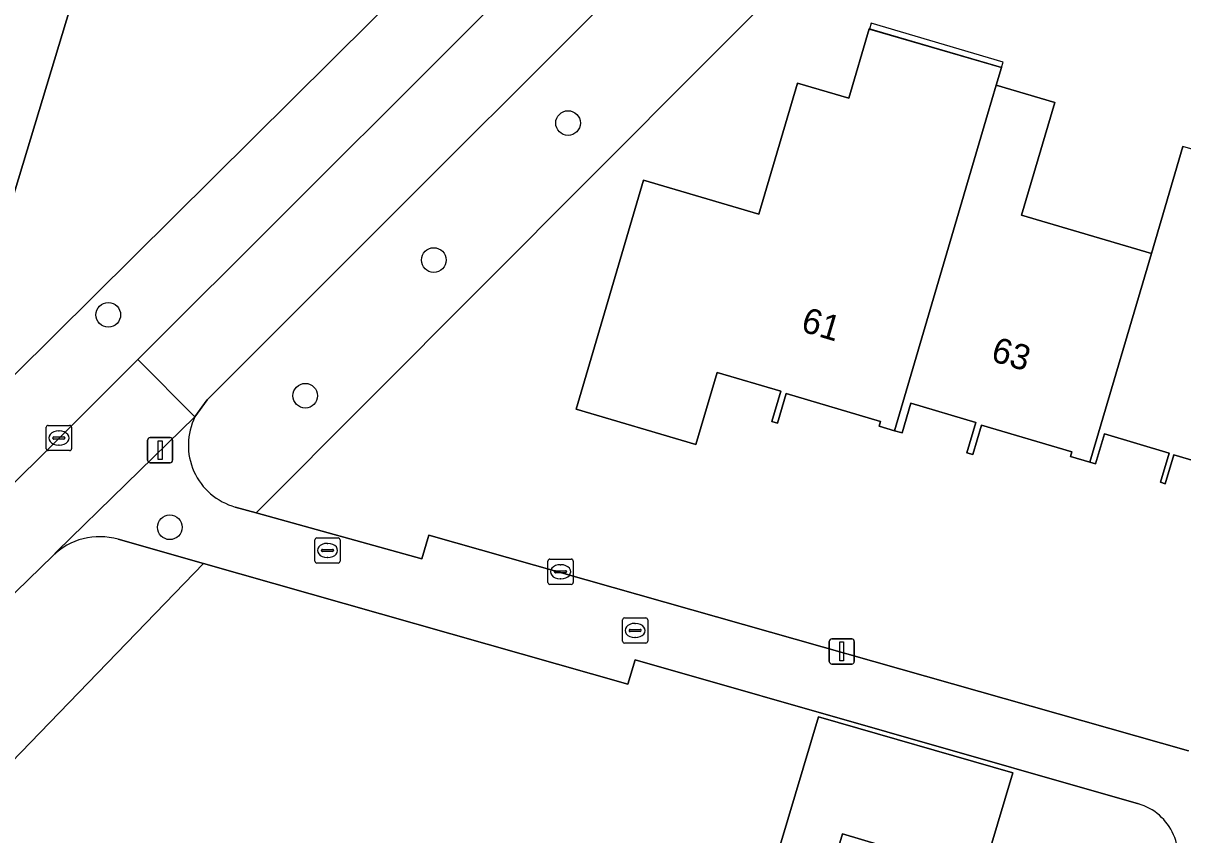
# Model space of a CAD drawing. Extents: x 162184 to 163154, y 385507 to 386516.
# Drawn here: x 162826.34 to 162872.3, y 386106.7 to 386138.87 of the extents above; entities that cross this region are included whole.
import ezdxf

# ---------------------------------------------------------------- set-up
doc = ezdxf.new("R2010")
doc.units = 0
for name, color, linetype in [('IMGEO_Boom', 7, 'Continuous'), ('IMGEO_Brandkraan', 7, 'Continuous'), ('IMGEO_Erf', 7, 'Continuous'), ('IMGEO_Groenvoorziening', 7, 'Continuous'), ('IMGEO_Kolk', 7, 'Continuous'), ('IMGEO_Lichtmast', 7, 'Continuous'), ('IMGEO_Pand', 7, 'Continuous'), ('IMGEO_Pand_nummerreeks', 7, 'Continuous'), ('IMGEO_Pand_overbouw', 7, 'Continuous'), ('IMGEO_Rioolput', 7, 'Continuous'), ('IMGEO_Voetpad_halfverhard', 7, 'Continuous'), ('IMGEO_Voetpad_open', 7, 'Continuous')]:
    doc.layers.add(name, color=color, linetype=linetype)

msp = doc.modelspace()

# ---------------------------------------------------------------- linework, layer by layer
at = {"layer": 'IMGEO_Boom'}
for centre in [(162847.932, 386134.909), (162842.61, 386129.48), (162829.709, 386127.308), (162837.515, 386124.102), (162832.147, 386118.888)]:
    msp.add_circle(centre, 0.489, dxfattribs=at)
at = {"layer": 'IMGEO_Brandkraan'}
for p, q in [((162850.089, 386114.372), (162850.089, 386115.224)), ((162850.164, 386115.298), (162851.016, 386115.298)), ((162850.577, 386115.078), (162850.602, 386115.078)), ((162851.09, 386115.224), (162851.09, 386114.372)), ((162850.348, 386114.792), (162850.348, 386114.804)), ((162850.786, 386114.755), (162850.388, 386114.755)), ((162850.391, 386114.841), (162850.789, 386114.841)), ((162850.832, 386114.804), (162850.832, 386114.792)), ((162851.016, 386114.298), (162850.164, 386114.298)), ((162850.6, 386114.518), (162850.575, 386114.518))]:
    msp.add_line(p, q, dxfattribs=at)
for points in [[(162850.089, 386114.372), (162850.089, 386115.224)], [(162850.164, 386115.298), (162851.016, 386115.298)], [(162851.09, 386115.224), (162851.09, 386114.372)], [(162851.016, 386114.298), (162850.164, 386114.298)]]:
    msp.add_lwpolyline(points, dxfattribs=at)
for centre, radius, start, end in [((162850.166, 386115.222), 0.0765, 91.552, 178.448), ((162850.166, 386115.222), 0.0765, 91.552, 178.448), ((162851.014, 386115.222), 0.0765, 1.552, 88.448), ((162851.014, 386115.222), 0.0765, 1.552, 88.448), ((162850.388, 386114.801), 0.0403, 85.8775, 175.7526), ((162850.385, 386114.791), 0.0366, 178.938, 274.7102), ((162850.789, 386114.798), 0.043, 264.8664, 352.4533), ((162850.793, 386114.803), 0.0386, 1.7309, 96.639), ((162850.166, 386114.374), 0.0765, 181.552, 268.448), ((162850.166, 386114.374), 0.0765, 181.552, 268.448), ((162851.014, 386114.374), 0.0765, 271.552, 358.448), ((162851.014, 386114.374), 0.0765, 271.552, 358.448)]:
    msp.add_arc(centre, radius, start, end, dxfattribs=at)
for centre, major_axis, ratio, start_param, end_param in [((162850.576, 386114.798), (-0.387, 0.002), 0.722429, 4.712389, 7.853982), ((162850.601, 386114.798), (-0.39, 0.002), 0.717154, 1.570796, 4.712389)]:
    msp.add_ellipse(centre, major_axis=major_axis, ratio=ratio, start_param=start_param, end_param=end_param, dxfattribs=at)
at = {"layer": 'IMGEO_Erf'}
for points in [[(162882.796, 386140.237), (162862.276, 386146.251), (162835.565, 386119.463), (162842.138, 386117.633), (162842.409, 386118.576), (162872.517, 386110.033)], [(162875.655, 386120.658), (162871.94, 386121.754), (162871.604, 386120.614), (162871.411, 386120.671), (162871.752, 386121.829), (162869.188, 386122.586), (162868.839, 386121.405), (162868.611, 386121.472), (162867.849, 386121.697), (162867.903, 386121.883), (162864.314, 386122.942), (162863.97, 386121.775), (162863.739, 386121.844), (162864.094, 386123.046), (162861.52, 386123.805), (162861.172, 386122.627), (162860.872, 386122.715), (162860.261, 386122.896), (162860.317, 386123.083), (162856.579, 386124.186), (162856.233, 386123.013), (162856.006, 386123.08), (162856.36, 386124.281), (162853.839, 386125.024), (162852.998, 386122.173), (162848.25, 386123.573), (162850.927, 386132.648), (162855.494, 386131.301), (162857.025, 386136.494), (162859.066, 386135.892), (162859.861, 386138.639), (162865.109, 386137.113), (162864.9, 386136.405), (162867.224, 386135.72), (162865.908, 386131.261), (162871.05, 386129.744), (162872.301, 386133.985)], [(162870.535, 386107.927), (162850.595, 386113.64), (162850.305, 386112.677), (162833.487, 386117.449), (162824.332, 386107.988), (162803.409, 386090.347), (162825.679, 386083.648), (162825.975, 386084.675), (162833.293, 386082.531), (162833.524, 386083.355), (162854.019, 386077.271)], [(162854.778, 386101.076), (162857.851, 386111.377), (162865.557, 386109.157), (162864.348, 386105.093), (162858.808, 386106.741), (162856.955, 386100.51)]]:
    msp.add_lwpolyline(points, dxfattribs=at)
msp.add_arc((162869.934, 386105.835), 2.177, 333.0686, 73.983, dxfattribs=at)
at = {"layer": 'IMGEO_Groenvoorziening'}
for points in [[(162822.849, 386121.822), (162844.862, 386143.657), (162830.731, 386147.866)], [(162822.849, 386121.822), (162830.731, 386147.866), (162844.862, 386143.657)]]:
    msp.add_lwpolyline(points, close=True, dxfattribs=at)
for points in [[(162856.054, 386146.361), (162833.628, 386123.946), (162833.143, 386123.269)], [(162834.744, 386119.691), (162835.565, 386119.463), (162862.276, 386146.251)], [(162822.284, 386116.962), (162830.877, 386125.54), (162848.647, 386143.28)], [(162801.749, 386091.381), (162802.518, 386090.766), (162803.409, 386090.347), (162824.332, 386107.988), (162833.487, 386117.449), (162830.096, 386118.411)], [(162827.507, 386117.756), (162820.177, 386110.635), (162801.658, 386094.403)]]:
    msp.add_lwpolyline(points, dxfattribs=at)
for centre, radius, start, end in [((162835.427, 386122.144), 2.546, 153.7784, 254.4345), ((162829.364, 386115.861), 2.653, 73.9781, 134.417)]:
    msp.add_arc(centre, radius, start, end, dxfattribs=at)
at = {"layer": 'IMGEO_Kolk'}
for p, q in [((162827.25, 386122.001), (162827.25, 386122.853)), ((162827.325, 386122.927), (162828.177, 386122.927)), ((162828.251, 386122.853), (162828.251, 386122.001)), ((162827.509, 386122.421), (162827.509, 386122.433)), ((162827.947, 386122.384), (162827.549, 386122.384)), ((162827.552, 386122.47), (162827.95, 386122.47)), ((162827.738, 386122.707), (162827.763, 386122.707)), ((162827.993, 386122.433), (162827.993, 386122.421)), ((162828.177, 386121.927), (162827.325, 386121.927)), ((162827.761, 386122.147), (162827.736, 386122.147)), ((162847.133, 386116.699), (162847.133, 386117.551)), ((162847.208, 386117.625), (162848.06, 386117.625)), ((162847.621, 386117.405), (162847.646, 386117.405)), ((162848.134, 386117.551), (162848.134, 386116.699)), ((162847.392, 386117.119), (162847.392, 386117.131)), ((162847.83, 386117.082), (162847.432, 386117.082)), ((162847.435, 386117.168), (162847.833, 386117.168)), ((162847.644, 386116.845), (162847.619, 386116.845)), ((162847.876, 386117.131), (162847.876, 386117.119)), ((162848.06, 386116.625), (162847.208, 386116.625))]:
    msp.add_line(p, q, dxfattribs=at)
for points in [[(162827.25, 386122.001), (162827.25, 386122.853)], [(162827.325, 386122.927), (162828.177, 386122.927)], [(162828.251, 386122.853), (162828.251, 386122.001)], [(162828.177, 386121.927), (162827.325, 386121.927)], [(162847.133, 386116.699), (162847.133, 386117.551)], [(162847.208, 386117.625), (162848.06, 386117.625)], [(162848.134, 386117.551), (162848.134, 386116.699)], [(162848.06, 386116.625), (162847.208, 386116.625)]]:
    msp.add_lwpolyline(points, dxfattribs=at)
for centre, radius, start, end in [((162827.327, 386122.851), 0.0765, 91.552, 178.448), ((162827.327, 386122.851), 0.0765, 91.552, 178.448), ((162828.175, 386122.851), 0.0765, 1.552, 88.448), ((162828.175, 386122.851), 0.0765, 1.552, 88.448), ((162827.549, 386122.43), 0.0403, 85.8775, 175.7526), ((162827.546, 386122.42), 0.0366, 178.938, 274.7102), ((162827.95, 386122.427), 0.043, 264.8664, 352.4533), ((162827.954, 386122.432), 0.0386, 1.7309, 96.639), ((162827.327, 386122.003), 0.0765, 181.552, 268.448), ((162827.327, 386122.003), 0.0765, 181.552, 268.448), ((162828.175, 386122.003), 0.0765, 271.552, 358.448), ((162828.175, 386122.003), 0.0765, 271.552, 358.448), ((162847.21, 386117.549), 0.0765, 91.552, 178.448), ((162847.21, 386117.549), 0.0765, 91.552, 178.448), ((162848.058, 386117.549), 0.0765, 1.552, 88.448), ((162848.058, 386117.549), 0.0765, 1.552, 88.448), ((162847.432, 386117.128), 0.0403, 85.8775, 175.7526), ((162847.429, 386117.118), 0.0366, 178.938, 274.7102), ((162847.833, 386117.125), 0.043, 264.8664, 352.4533), ((162847.837, 386117.13), 0.0386, 1.7309, 96.639), ((162847.21, 386116.701), 0.0765, 181.552, 268.448), ((162847.21, 386116.701), 0.0765, 181.552, 268.448), ((162848.058, 386116.701), 0.0765, 271.552, 358.448), ((162848.058, 386116.701), 0.0765, 271.552, 358.448)]:
    msp.add_arc(centre, radius, start, end, dxfattribs=at)
for centre, major_axis, ratio, start_param, end_param in [((162827.737, 386122.427), (-0.387, 0.002), 0.722429, 4.712389, 7.853982), ((162827.762, 386122.427), (-0.39, 0.002), 0.717154, 1.570796, 4.712389), ((162847.62, 386117.125), (-0.387, 0.002), 0.722429, 4.712389, 7.853982), ((162847.645, 386117.125), (-0.39, 0.002), 0.717154, 1.570796, 4.712389)]:
    msp.add_ellipse(centre, major_axis=major_axis, ratio=ratio, start_param=start_param, end_param=end_param, dxfattribs=at)
at = {"layer": 'IMGEO_Lichtmast'}
for p, q in [((162831.368, 386122.446), (162832.158, 386122.446)), ((162832.158, 386122.446), (162831.368, 386122.446)), ((162831.268, 386121.546), (162831.268, 386122.346)), ((162831.268, 386122.346), (162831.268, 386121.546)), ((162832.258, 386122.346), (162832.258, 386121.546)), ((162832.258, 386121.546), (162832.258, 386122.346)), ((162832.158, 386121.446), (162831.368, 386121.446)), ((162831.368, 386121.446), (162832.158, 386121.446)), ((162858.285, 386113.568), (162858.285, 386114.368)), ((162858.285, 386114.368), (162858.285, 386113.568)), ((162858.385, 386114.468), (162859.175, 386114.468)), ((162859.175, 386114.468), (162858.385, 386114.468)), ((162859.275, 386114.368), (162859.275, 386113.568)), ((162859.275, 386113.568), (162859.275, 386114.368)), ((162859.175, 386113.468), (162858.385, 386113.468)), ((162858.385, 386113.468), (162859.175, 386113.468))]:
    msp.add_line(p, q, dxfattribs=at)
for points in [[(162831.688, 386122.321), (162831.838, 386122.321), (162831.838, 386121.571), (162831.688, 386121.571), (162831.688, 386122.321)], [(162858.705, 386114.343), (162858.855, 386114.343), (162858.855, 386113.593), (162858.705, 386113.593), (162858.705, 386114.343)]]:
    msp.add_lwpolyline(points, dxfattribs=at)
for centre, start, end in [((162831.368, 386122.346), 90, 180), ((162831.368, 386122.346), 90, 180), ((162832.158, 386122.346), 0, 90), ((162832.158, 386122.346), 360, 90), ((162831.368, 386121.546), 180, 270), ((162831.368, 386121.546), 180, 270), ((162832.158, 386121.546), 270, 0), ((162832.158, 386121.546), 270, 0), ((162858.385, 386114.368), 90, 180), ((162858.385, 386114.368), 90, 180), ((162859.175, 386114.368), 0, 90), ((162859.175, 386114.368), 360, 90), ((162858.385, 386113.568), 180, 270), ((162858.385, 386113.568), 180, 270), ((162859.175, 386113.568), 270, 0), ((162859.175, 386113.568), 270, 0)]:
    msp.add_arc(centre, 0.1, start, end, dxfattribs=at)
at = {"layer": 'IMGEO_Pand'}
for points in [[(162864.557, 386135.243), (162864.9, 386136.405), (162865.109, 386137.113), (162859.861, 386138.639), (162859.066, 386135.892), (162857.025, 386136.494), (162855.494, 386131.301), (162850.927, 386132.648), (162848.25, 386123.573), (162852.998, 386122.173), (162853.839, 386125.024), (162856.36, 386124.281), (162856.006, 386123.08), (162856.233, 386123.013), (162856.579, 386124.186), (162860.317, 386123.083), (162860.261, 386122.896), (162860.872, 386122.715)], [(162871.05, 386129.744), (162865.908, 386131.261), (162867.224, 386135.72), (162864.9, 386136.405), (162864.557, 386135.243), (162860.872, 386122.715), (162861.172, 386122.627), (162861.52, 386123.805), (162864.094, 386123.046), (162863.739, 386121.844), (162863.97, 386121.775), (162864.314, 386122.942), (162867.903, 386121.883), (162867.849, 386121.697), (162868.611, 386121.472)], [(162868.611, 386121.472), (162868.839, 386121.405), (162869.188, 386122.586), (162871.752, 386121.829), (162871.411, 386120.671), (162871.604, 386120.614), (162871.94, 386121.754), (162875.655, 386120.658), (162875.605, 386120.487), (162876.556, 386120.207), (162879.043, 386128.637), (162878.794, 386128.711), (162878.735, 386128.51), (162873.43, 386130.075), (162874.401, 386133.366), (162872.301, 386133.985), (162871.05, 386129.744)], [(162856.955, 386100.51), (162858.808, 386106.741), (162864.348, 386105.093), (162865.557, 386109.157), (162857.851, 386111.377), (162854.778, 386101.076), (162853.518, 386096.838), (162851.084, 386088.65), (162851.326, 386088.578), (162851.658, 386089.697), (162854.285, 386088.916), (162853.96, 386087.825), (162854.174, 386087.761), (162854.48, 386088.793), (162858.079, 386087.724), (162858.018, 386087.519), (162858.957, 386087.24), (162859.76, 386089.94), (162861.459, 386095.656), (162861.535, 386095.633), (162862.495, 386098.864)]]:
    msp.add_lwpolyline(points, close=True, dxfattribs=at)
at = {"layer": 'IMGEO_Pand_overbouw'}
msp.add_lwpolyline([(162859.943, 386138.865), (162859.875, 386138.635), (162865.109, 386137.113), (162865.171, 386137.323)], close=True, dxfattribs=at)
at = {"layer": 'IMGEO_Rioolput'}
for p, q in [((162837.897, 386117.543), (162837.897, 386118.395)), ((162837.972, 386118.469), (162838.824, 386118.469)), ((162838.385, 386118.249), (162838.41, 386118.249)), ((162838.898, 386118.395), (162838.898, 386117.543)), ((162838.156, 386117.963), (162838.156, 386117.975)), ((162838.594, 386117.926), (162838.196, 386117.926)), ((162838.199, 386118.012), (162838.597, 386118.012)), ((162838.64, 386117.975), (162838.64, 386117.963)), ((162838.824, 386117.469), (162837.972, 386117.469)), ((162838.408, 386117.689), (162838.383, 386117.689))]:
    msp.add_line(p, q, dxfattribs=at)
for points in [[(162837.897, 386117.543), (162837.897, 386118.395)], [(162837.972, 386118.469), (162838.824, 386118.469)], [(162838.898, 386118.395), (162838.898, 386117.543)], [(162838.824, 386117.469), (162837.972, 386117.469)]]:
    msp.add_lwpolyline(points, dxfattribs=at)
for centre, radius, start, end in [((162837.974, 386118.393), 0.0765, 91.552, 178.448), ((162837.974, 386118.393), 0.0765, 91.552, 178.448), ((162838.822, 386118.393), 0.0765, 1.552, 88.448), ((162838.822, 386118.393), 0.0765, 1.552, 88.448), ((162838.196, 386117.972), 0.0403, 85.8775, 175.7526), ((162838.193, 386117.962), 0.0366, 178.938, 274.7102), ((162838.597, 386117.969), 0.043, 264.8664, 352.4533), ((162838.601, 386117.974), 0.0386, 1.7309, 96.639), ((162837.974, 386117.545), 0.0765, 181.552, 268.448), ((162837.974, 386117.545), 0.0765, 181.552, 268.448), ((162838.822, 386117.545), 0.0765, 271.552, 358.448), ((162838.822, 386117.545), 0.0765, 271.552, 358.448)]:
    msp.add_arc(centre, radius, start, end, dxfattribs=at)
for centre, major_axis, ratio, start_param, end_param in [((162838.384, 386117.969), (-0.387, 0.002), 0.722429, 4.712389, 7.853982), ((162838.409, 386117.969), (-0.39, 0.002), 0.717154, 1.570796, 4.712389)]:
    msp.add_ellipse(centre, major_axis=major_axis, ratio=ratio, start_param=start_param, end_param=end_param, dxfattribs=at)
at = {"layer": 'IMGEO_Voetpad_halfverhard'}
msp.add_lwpolyline([(162857.272, 386147.12), (162859.374, 386154.109), (162859.164, 386153.857), (162855.474, 386150.136), (162853.43, 386148.075), (162848.647, 386143.28), (162830.877, 386125.54), (162833.143, 386123.269), (162833.628, 386123.946), (162856.054, 386146.361)], dxfattribs=at)
at = {"layer": 'IMGEO_Voetpad_open'}
for points in [[(162820.177, 386110.635), (162827.507, 386117.756), (162827.665, 386117.933), (162833.143, 386123.269), (162830.877, 386125.54), (162822.284, 386116.962), (162822.171, 386116.811), (162815.208, 386110.471), (162815.168, 386110.441), (162803.509, 386099.784), (162799.172, 386096.133), (162796.247, 386093.671)], [(162833.143, 386123.269), (162827.665, 386117.933), (162827.507, 386117.756)], [(162842.409, 386118.576), (162842.138, 386117.633), (162835.565, 386119.463), (162834.744, 386119.691)], [(162830.096, 386118.411), (162833.487, 386117.449), (162850.305, 386112.677), (162850.595, 386113.64), (162870.535, 386107.927)], [(162872.517, 386110.033), (162842.409, 386118.576)]]:
    msp.add_lwpolyline(points, dxfattribs=at)
for centre, radius, start, end in [((162835.427, 386122.144), 2.546, 153.7784, 254.4345), ((162829.364, 386115.861), 2.653, 73.9781, 134.417), ((162869.934, 386105.835), 2.177, 333.0686, 73.983)]:
    msp.add_arc(centre, radius, start, end, dxfattribs=at)

# ---------------------------------------------------------------- texts
at = {"layer": 'IMGEO_Pand_nummerreeks'}
for s, rotation, p in [('61', 343.3212, (162857.117, 386126.672)), ('63', 343.241, (162864.647, 386125.496))]:
    msp.add_text(s, height=1, rotation=rotation, dxfattribs=at).set_placement(p)

doc.saveas('drawing.dxf')
